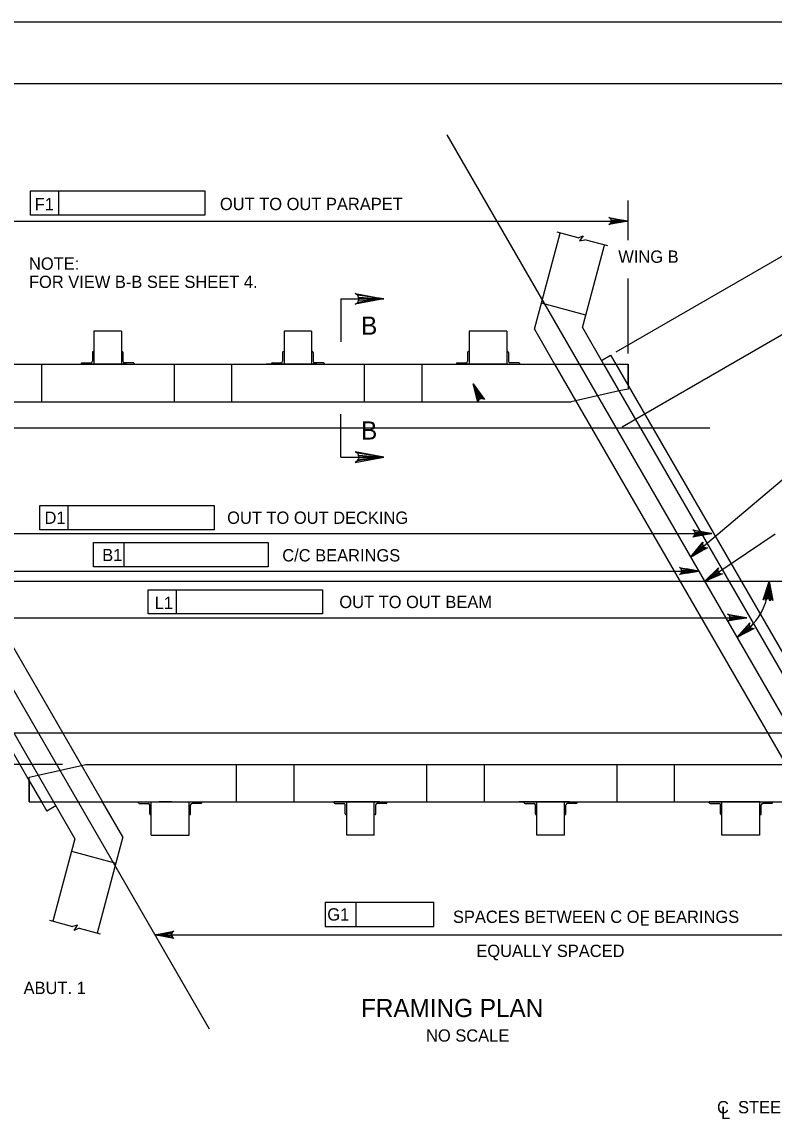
# Model space of a CAD drawing. Extents: x 638175 to 640495, y 294277 to 298435.
# Drawn here: x 639498 to 639681.3, y 298167.4 to 298435.5 of the extents above; entities that cross this region are included whole.
import ezdxf

# ---------------------------------------------------------------- set-up
doc = ezdxf.new("R2010")
doc.units = 0
for name, color, linetype in [('2', 7, 'Continuous'), ('3', 7, 'Continuous'), ('4', 7, 'Continuous'), ('PLT-BNDY', 7, 'Continuous')]:
    doc.layers.add(name, color=color, linetype=linetype)

# ---------------------------------------------------------------- blocks, each defined once
blk = doc.blocks.new('AR')
at = {"layer": '4'}
blk.add_lwpolyline([(5, 0.833375), (5, -0.833375), (0, 0)], close=True, dxfattribs=at)

msp = doc.modelspace()

# ---------------------------------------------------------------- linework, layer by layer
at = {"layer": '2'}
for p, q in [((639316.46, 298420.46), (640102.46, 298420.46)), ((639622.94, 298360.52), (639629.22, 298383.95)), ((639635.43, 298363.98), (639640.01, 298381.06)), ((639575.74, 298367.92), (639575.74, 298357.43)), ((639575.74, 298367.92), (639586.23, 298367.92)), ((639635.43, 298363.98), (639624.64, 298366.87)), ((639634.62, 298360.96), (639635.43, 298363.98)), ((639522.27, 298360.07), (639515.54, 298360.07)), ((639522.27, 298360.07), (639515.54, 298360.07)), ((639515.54, 298360.07), (639515.54, 298351.98)), ((639522.27, 298360.07), (639522.27, 298351.98)), ((639568.63, 298360.07), (639561.91, 298360.07)), ((639568.63, 298360.07), (639561.91, 298360.07)), ((639568.63, 298360.07), (639561.91, 298360.07)), ((639561.91, 298360.07), (639561.91, 298351.98)), ((639568.63, 298360.07), (639568.63, 298351.98)), ((639607.02, 298360.07), (639607.01, 298351.98)), ((639616.25, 298360.07), (639607.02, 298360.07)), ((639616.25, 298360.07), (639616.25, 298351.98)), ((639622.94, 298360.52), (639627.87, 298351.98)), ((639634.62, 298360.96), (639639.81, 298351.98)), ((639515.18, 298354.89), (639515.18, 298352.71)), ((639515.36, 298355.07), (639515.54, 298355.07)), ((639515.54, 298355.07), (639515.54, 298351.98)), ((639522.45, 298355.07), (639522.27, 298355.07)), ((639522.27, 298355.07), (639522.27, 298351.98)), ((639522.63, 298354.89), (639522.63, 298352.71)), ((639561.54, 298354.89), (639561.54, 298352.71)), ((639561.72, 298355.07), (639561.91, 298355.07)), ((639561.91, 298355.07), (639561.91, 298351.98)), ((639568.82, 298355.07), (639568.63, 298355.07)), ((639568.63, 298355.07), (639568.63, 298351.98)), ((639569, 298354.89), (639569, 298352.71)), ((639606.65, 298354.89), (639606.65, 298352.71)), ((639606.83, 298355.07), (639607.01, 298355.07)), ((639607.01, 298355.07), (639607.01, 298351.98)), ((639616.43, 298355.07), (639616.25, 298355.07)), ((639616.25, 298355.07), (639616.25, 298351.98)), ((639616.62, 298354.89), (639616.62, 298352.71)), ((639639.26, 298352.94), (639641.49, 298354.23)), ((639641.49, 298354.23), (639642.79, 298351.98)), ((639441.13, 298351.98), (639645.77, 298351.98)), ((639441.13, 298351.98), (639635.14, 298351.98)), ((639441.13, 298351.98), (639635.14, 298351.98)), ((639444.12, 298351.98), (639505.74, 298245.25)), ((639456.05, 298351.98), (639517.67, 298245.25)), ((639502.74, 298351.98), (639502.74, 298342.86)), ((639512.45, 298352.16), (639512.45, 298351.98)), ((639515.54, 298351.98), (639512.45, 298351.98)), ((639512.63, 298352.34), (639514.82, 298352.34)), ((639523.52, 298351.98), (639514.29, 298351.98)), ((639522.27, 298351.98), (639515.54, 298351.98)), ((639522.27, 298351.98), (639525.36, 298351.98)), ((639525.18, 298352.34), (639523, 298352.34)), ((639525.36, 298352.16), (639525.36, 298351.98)), ((639535.08, 298351.98), (639535.08, 298342.86)), ((639549.1, 298351.98), (639549.1, 298342.86)), ((639560.65, 298351.98), (639557.56, 298351.98)), ((639558.82, 298352.16), (639558.82, 298351.98)), ((639561.91, 298351.98), (639558.82, 298351.98)), ((639559, 298352.34), (639561.18, 298352.34)), ((639569.89, 298351.98), (639560.65, 298351.98)), ((639569.89, 298351.98), (639560.65, 298351.98)), ((639568.63, 298351.98), (639561.91, 298351.98)), ((639568.63, 298351.98), (639571.72, 298351.98)), ((639571.54, 298352.34), (639569.36, 298352.34)), ((639569.89, 298351.98), (639572.98, 298351.98)), ((639571.72, 298352.16), (639571.72, 298351.98)), ((639581.44, 298351.98), (639581.44, 298342.86)), ((639595.46, 298351.98), (639595.46, 298342.86)), ((639603.92, 298352.16), (639603.92, 298351.98)), ((639607.01, 298351.98), (639603.92, 298351.98)), ((639604.11, 298352.34), (639606.29, 298352.34)), ((639616.25, 298351.98), (639607.01, 298351.98)), ((639616.25, 298351.98), (639619.34, 298351.98)), ((639619.16, 298352.34), (639616.98, 298352.34)), ((639619.34, 298352.16), (639619.34, 298351.98)), ((639627.87, 298351.98), (639689.49, 298245.25)), ((639639.81, 298351.98), (639701.42, 298245.25)), ((639642.79, 298351.98), (639645.77, 298346.82)), ((639645.77, 298346.94), (639645.77, 298351.98)), ((639645.77, 298351.98), (639645.77, 298345.95)), ((639444.73, 298345.76), (639499.77, 298250.42)), ((639645.75, 298345.95), (639643.58, 298345.47)), ((639645.77, 298346.82), (639700.42, 298252.17)), ((639643.58, 298345.47), (639631.9, 298342.86)), ((639454.98, 298342.86), (639631.9, 298342.86)), ((639575.74, 298329.34), (639575.74, 298339.82)), ((639575.74, 298329.34), (639586.23, 298329.34)), ((639499.77, 298251.28), (639501.94, 298251.77)), ((639501.94, 298251.77), (639513.62, 298254.37)), ((639513.62, 298254.37), (639690.54, 298254.37)), ((639550.3, 298245.25), (639550.3, 298254.37)), ((639564.37, 298245.25), (639564.37, 298254.37)), ((639596.71, 298245.25), (639596.71, 298254.37)), ((639610.74, 298245.25), (639610.74, 298254.37)), ((639643.07, 298245.25), (639643.08, 298254.37)), ((639657.1, 298245.25), (639657.1, 298254.37)), ((639499.77, 298245.25), (639499.77, 298251.28)), ((639499.77, 298250.64), (639499.77, 298245.25)), ((639499.77, 298250.42), (639502.76, 298245.25)), ((639499.77, 298245.25), (639704.41, 298245.25)), ((639499.77, 298245.25), (639704.41, 298245.25)), ((639499.77, 298245.25), (639693.78, 298245.25)), ((639499.77, 298245.25), (639693.78, 298245.25)), ((639502.76, 298245.25), (639504.05, 298243.01)), ((639506.29, 298244.3), (639504.05, 298243.01)), ((639505.74, 298245.25), (639510.92, 298236.28)), ((639522.61, 298236.71), (639517.67, 298245.25)), ((639526.42, 298245.07), (639526.42, 298245.25)), ((639526.61, 298244.89), (639528.79, 298244.89)), ((639529.15, 298242.34), (639529.15, 298244.53)), ((639529.51, 298245.25), (639538.75, 298245.25)), ((639529.51, 298242.16), (639529.51, 298245.25)), ((639529.51, 298237.16), (639529.51, 298245.25)), ((639534.51, 298245.25), (639531.42, 298245.25)), ((639538.75, 298245.25), (639541.84, 298245.25)), ((639538.75, 298242.16), (639538.75, 298245.25)), ((639538.75, 298237.16), (639538.75, 298245.25)), ((639539.11, 298242.34), (639539.11, 298244.53)), ((639541.66, 298244.89), (639539.48, 298244.89)), ((639541.84, 298245.07), (639541.84, 298245.25)), ((639574.09, 298245.07), (639574.09, 298245.25)), ((639577.18, 298245.25), (639574.09, 298245.25)), ((639574.27, 298244.89), (639576.45, 298244.89)), ((639585.16, 298245.25), (639575.92, 298245.25)), ((639576.81, 298242.34), (639576.81, 298244.53)), ((639583.91, 298245.25), (639577.18, 298245.25)), ((639577.18, 298242.16), (639577.18, 298245.25)), ((639577.18, 298237.16), (639577.18, 298245.25)), ((639583.91, 298245.25), (639587, 298245.25)), ((639583.91, 298242.16), (639583.91, 298245.25)), ((639583.91, 298237.16), (639583.91, 298245.25)), ((639584.27, 298242.34), (639584.27, 298244.53)), ((639586.81, 298244.89), (639584.63, 298244.89)), ((639587, 298245.07), (639587, 298245.25)), ((639622.29, 298245.25), (639619.2, 298245.25)), ((639620.45, 298245.07), (639620.45, 298245.25)), ((639623.54, 298245.25), (639620.45, 298245.25)), ((639620.63, 298244.89), (639622.81, 298244.89)), ((639631.52, 298245.25), (639622.29, 298245.25)), ((639631.52, 298245.25), (639622.29, 298245.25)), ((639623.18, 298242.34), (639623.18, 298244.53)), ((639630.27, 298245.25), (639623.54, 298245.25)), ((639623.54, 298242.16), (639623.54, 298245.25)), ((639623.54, 298237.16), (639623.54, 298245.25)), ((639630.27, 298245.25), (639633.36, 298245.25)), ((639630.27, 298242.16), (639630.27, 298245.25)), ((639630.27, 298237.16), (639630.27, 298245.25)), ((639630.63, 298242.34), (639630.63, 298244.53)), ((639633.18, 298244.89), (639631, 298244.89)), ((639631.52, 298245.25), (639634.61, 298245.25)), ((639633.36, 298245.07), (639633.36, 298245.25)), ((639665.56, 298245.07), (639665.56, 298245.25)), ((639668.65, 298245.25), (639665.56, 298245.25)), ((639665.74, 298244.89), (639667.92, 298244.89)), ((639668.29, 298242.34), (639668.29, 298244.53)), ((639677.89, 298245.25), (639668.65, 298245.25)), ((639668.65, 298242.16), (639668.65, 298245.25)), ((639668.65, 298237.16), (639668.65, 298245.25)), ((639677.89, 298245.25), (639680.98, 298245.25)), ((639677.89, 298242.16), (639677.89, 298245.25)), ((639677.89, 298237.16), (639677.89, 298245.25)), ((639678.25, 298242.34), (639678.25, 298244.53)), ((639680.8, 298244.89), (639678.61, 298244.89)), ((639680.98, 298245.07), (639680.98, 298245.25)), ((639529.33, 298242.16), (639529.51, 298242.16)), ((639538.93, 298242.16), (639538.75, 298242.16)), ((639577, 298242.16), (639577.18, 298242.16)), ((639584.09, 298242.16), (639583.91, 298242.16)), ((639623.36, 298242.16), (639623.54, 298242.16)), ((639630.45, 298242.16), (639630.27, 298242.16)), ((639668.47, 298242.16), (639668.65, 298242.16)), ((639678.07, 298242.16), (639677.89, 298242.16)), ((639510.92, 298236.28), (639510.11, 298233.25)), ((639522.61, 298236.71), (639516.33, 298213.28)), ((639529.51, 298237.16), (639538.75, 298237.16)), ((639583.91, 298237.16), (639577.18, 298237.16)), ((639583.91, 298237.16), (639577.18, 298237.16)), ((639630.27, 298237.16), (639623.54, 298237.16)), ((639630.27, 298237.16), (639623.54, 298237.16)), ((639630.27, 298237.16), (639623.54, 298237.16)), ((639677.89, 298237.16), (639668.65, 298237.16)), ((639510.11, 298233.25), (639505.53, 298216.17)), ((639510.11, 298233.25), (639520.91, 298230.36))]:
    msp.add_line(p, q, dxfattribs=at)
for points in [[(639586.23, 298367.92), (639579.24, 298366.61), (639579.77, 298366.98), (639580.05, 298367.45), (639580.13, 298367.92), (639580.05, 298368.38), (639579.77, 298368.85), (639579.24, 298369.23), (639586.23, 298367.92), (639579.77, 298368.85), (639580.05, 298368.38), (639586.23, 298367.92), (639580.13, 298367.92), (639580.05, 298367.45), (639586.23, 298367.92), (639579.77, 298366.98)], [(639586.23, 298329.34), (639579.24, 298330.65), (639579.77, 298330.27), (639580.05, 298329.81), (639580.13, 298329.34), (639580.05, 298328.87), (639579.77, 298328.4), (639579.24, 298328.03), (639586.23, 298329.34), (639579.77, 298328.4), (639580.05, 298328.87), (639586.23, 298329.34), (639580.13, 298329.34), (639580.05, 298329.81), (639586.23, 298329.34), (639579.77, 298330.27)]]:
    msp.add_lwpolyline(points, dxfattribs=at)
for centre, radius, start, end in [((639515.36, 298354.89), 0.182, 90, 179.9984), ((639522.45, 298354.89), 0.182, 0.0016, 90), ((639561.72, 298354.89), 0.182, 90, 179.9984), ((639568.82, 298354.89), 0.182, 0.0016, 90), ((639606.83, 298354.89), 0.182, 90, 179.9984), ((639616.43, 298354.89), 0.182, 0.0016, 90), ((639512.63, 298352.16), 0.182, 90, 179.9984), ((639514.82, 298352.71), 0.364, 270, 359.9984), ((639523, 298352.71), 0.364, 180.0016, 270), ((639525.18, 298352.16), 0.182, 0.0016, 90), ((639559, 298352.16), 0.182, 90, 179.9984), ((639561.18, 298352.71), 0.364, 270, 359.9984), ((639569.36, 298352.71), 0.364, 180.0016, 270), ((639571.54, 298352.16), 0.182, 0.0016, 90), ((639604.11, 298352.16), 0.182, 90, 179.9984), ((639606.29, 298352.71), 0.364, 270, 359.9984), ((639616.98, 298352.71), 0.364, 180.0016, 270), ((639619.16, 298352.16), 0.182, 0.0016, 90), ((639526.61, 298245.07), 0.182, 180.0016, 270), ((639528.79, 298244.53), 0.364, 0.0016, 90), ((639539.48, 298244.53), 0.364, 90, 179.9984), ((639541.66, 298245.07), 0.182, 270, 359.9984), ((639574.27, 298245.07), 0.182, 180.0016, 270), ((639576.45, 298244.53), 0.364, 0.0016, 90), ((639584.63, 298244.53), 0.364, 90, 179.9984), ((639586.81, 298245.07), 0.182, 270, 359.9984), ((639620.63, 298245.07), 0.182, 180.0016, 270), ((639622.81, 298244.53), 0.364, 0.0016, 90), ((639631, 298244.53), 0.364, 90, 179.9984), ((639633.18, 298245.07), 0.182, 270, 359.9984), ((639665.74, 298245.07), 0.182, 180.0016, 270), ((639667.92, 298244.53), 0.364, 0.0016, 90), ((639678.61, 298244.53), 0.364, 90, 179.9984), ((639680.8, 298245.07), 0.182, 270, 359.9984), ((639529.33, 298242.34), 0.182, 180.0016, 270), ((639538.93, 298242.34), 0.182, 270, 359.9984), ((639577, 298242.34), 0.182, 180.0016, 270), ((639584.09, 298242.34), 0.182, 270, 359.9984), ((639623.36, 298242.34), 0.182, 180.0016, 270), ((639630.45, 298242.34), 0.182, 270, 359.9984), ((639668.47, 298242.34), 0.182, 180.0016, 270), ((639678.07, 298242.34), 0.182, 270, 359.9984)]:
    msp.add_arc(centre, radius, start, end, dxfattribs=at)
at = {"layer": '3'}
for p, q in [((639417.09, 298409.14), (639543.65, 298189.93)), ((639601.55, 298407.9), (639728.11, 298188.7)), ((639633.58, 298382.79), (639628.45, 298384.16)), ((639633.58, 298382.79), (639634.78, 298383.3)), ((639634.78, 298383.3), (639633.96, 298382.05)), ((639633.96, 298382.05), (639635.24, 298382.34)), ((639640.84, 298380.84), (639635.24, 298382.34)), ((639504.7, 298216.4), (639510.3, 298214.9)), ((639511.59, 298215.18), (639510.3, 298214.9)), ((639510.76, 298213.93), (639511.59, 298215.18)), ((639511.97, 298214.45), (639510.76, 298213.93)), ((639511.97, 298214.45), (639517.09, 298213.08))]:
    msp.add_line(p, q, dxfattribs=at)
at = {"layer": '4'}
for p, q in [((639642.84, 298355.01), (639736.02, 298408.8)), ((639500.09, 298394.28), (639542.61, 298394.28)), ((639500.09, 298388.37), (639500.09, 298394.28)), ((639506.98, 298388.37), (639506.98, 298394.28)), ((639542.61, 298394.28), (639542.61, 298388.37)), ((639645.77, 298382.21), (639645.77, 298391.89)), ((639441.13, 298386.91), (639645.77, 298386.91)), ((639542.61, 298388.37), (639500.09, 298388.37)), ((639644.34, 298336.75), (639730.45, 298386.46)), ((639645.77, 298354.62), (639645.77, 298372.88)), ((639665.67, 298336.41), (639354.23, 298336.41)), ((639661.02, 298304.91), (639685.96, 298326.02)), ((639502.35, 298317.54), (639544.87, 298317.54)), ((639502.35, 298311.64), (639502.35, 298317.54)), ((639509.24, 298311.64), (639509.24, 298317.54)), ((639544.87, 298317.54), (639544.87, 298311.64)), ((639464.95, 298310.73), (639666.18, 298310.73)), ((639544.87, 298311.64), (639502.35, 298311.64)), ((639515.48, 298308.5), (639558, 298308.5)), ((639515.48, 298302.59), (639515.48, 298308.5)), ((639522.92, 298302.59), (639522.92, 298308.5)), ((639558, 298308.5), (639558, 298302.59)), ((639664.41, 298299.03), (639681.64, 298310.61)), ((639479.19, 298301.57), (639662.94, 298301.57)), ((639558, 298302.59), (639515.48, 298302.59)), ((639723.5, 298299.03), (639431.2, 298299.03)), ((639528.78, 298297), (639571.3, 298297)), ((639528.78, 298291.09), (639528.78, 298297)), ((639535.67, 298291.09), (639535.67, 298297)), ((639571.3, 298297), (639571.3, 298291.09)), ((639480.13, 298290.19), (639674.69, 298290.19)), ((639571.3, 298291.09), (639528.78, 298291.09)), ((639704.42, 298262.06), (639353.94, 298262.06)), ((639507.86, 298254.37), (639341.74, 298254.37)), ((639571.94, 298220.78), (639571.93, 298214.88)), ((639571.94, 298220.78), (639598.44, 298220.78)), ((639579.49, 298214.88), (639579.5, 298220.78)), ((639598.44, 298214.88), (639598.44, 298220.78)), ((639571.93, 298214.88), (639598.44, 298214.88)), ((639530.41, 298212.86), (639714.16, 298212.86)), ((639533.41, 298212.86), (639714.16, 298212.86))]:
    msp.add_line(p, q, dxfattribs=at)
for points in [[(639645.77, 298386.91), (639641.11, 298386.03), (639641.47, 298386.28), (639641.65, 298386.59), (639641.71, 298386.91), (639641.65, 298387.22), (639641.47, 298387.53), (639641.11, 298387.78), (639645.77, 298386.91), (639641.47, 298387.53), (639641.65, 298387.22), (639645.77, 298386.91), (639641.71, 298386.91), (639641.65, 298386.59), (639645.77, 298386.91), (639641.47, 298386.28)], [(639608.02, 298347.25), (639610.77, 298343.39), (639610.58, 298343.5), (639610.39, 298343.61), (639610.21, 298343.63), (639610.03, 298343.65), (639609.88, 298343.61), (639609.72, 298343.57), (639609.59, 298343.48), (639609.46, 298343.39), (639609.36, 298343.24), (639609.26, 298343.09), (639609.22, 298342.87), (639609.18, 298342.66), (639608.02, 298347.25), (639609.22, 298342.87), (639609.26, 298343.09), (639608.02, 298347.25), (639609.36, 298343.24), (639609.46, 298343.39), (639608.02, 298347.25), (639609.59, 298343.48), (639609.72, 298343.57), (639608.02, 298347.25), (639609.88, 298343.61), (639610.03, 298343.65), (639608.02, 298347.25), (639610.21, 298343.63), (639610.39, 298343.61), (639608.02, 298347.25), (639610.58, 298343.5)], [(639666.18, 298310.73), (639661.52, 298309.86), (639661.87, 298310.11), (639662.06, 298310.42), (639662.11, 298310.73), (639662.06, 298311.05), (639661.87, 298311.36), (639661.52, 298311.61), (639666.18, 298310.73), (639661.87, 298311.36), (639662.06, 298311.05), (639666.18, 298310.73), (639662.11, 298310.73), (639662.06, 298310.42), (639666.18, 298310.73), (639661.87, 298310.11)], [(639661.02, 298304.91), (639664.01, 298308.58), (639663.9, 298308.16), (639663.96, 298307.8), (639664.12, 298307.53), (639664.36, 298307.33), (639664.71, 298307.21), (639665.14, 298307.25), (639661.02, 298304.91), (639664.71, 298307.21), (639664.36, 298307.33), (639661.02, 298304.91), (639664.12, 298307.53), (639663.96, 298307.8), (639661.02, 298304.91), (639663.9, 298308.16)], [(639662.94, 298301.57), (639658.28, 298300.69), (639658.64, 298300.94), (639658.83, 298301.25), (639658.88, 298301.57), (639658.83, 298301.88), (639658.64, 298302.19), (639658.28, 298302.44), (639662.94, 298301.57), (639658.64, 298302.19), (639658.83, 298301.88), (639662.94, 298301.57), (639658.88, 298301.57), (639658.83, 298301.25), (639662.94, 298301.57), (639658.64, 298300.94)], [(639664.41, 298299.03), (639667.79, 298302.36), (639667.63, 298301.95), (639667.65, 298301.59), (639667.78, 298301.3), (639668, 298301.07), (639668.33, 298300.91), (639668.76, 298300.91), (639664.41, 298299.03), (639668.33, 298300.91), (639668, 298301.07), (639664.41, 298299.03), (639667.78, 298301.3), (639667.65, 298301.59), (639664.41, 298299.03), (639667.63, 298301.95)], [(639680.18, 298299.04), (639680.39, 298294.31), (639680.19, 298294.7), (639679.91, 298294.92), (639679.61, 298295.02), (639679.29, 298295.01), (639678.96, 298294.87), (639678.66, 298294.55), (639680.18, 298299.04), (639678.96, 298294.87), (639679.29, 298295.01), (639680.18, 298299.04), (639679.61, 298295.02), (639679.91, 298294.92), (639680.18, 298299.04), (639680.19, 298294.7)], [(639680.18, 298299.03), (639681.05, 298294.37), (639680.8, 298294.73), (639680.49, 298294.92), (639680.17, 298294.97), (639679.86, 298294.92), (639679.55, 298294.73), (639679.3, 298294.37), (639680.18, 298299.03), (639679.55, 298294.73), (639679.86, 298294.92), (639680.18, 298299.03), (639680.17, 298294.97), (639680.49, 298294.92), (639680.18, 298299.03), (639680.8, 298294.73)], [(639674.69, 298290.19), (639670.03, 298289.32), (639670.38, 298289.56), (639670.57, 298289.88), (639670.62, 298290.19), (639670.57, 298290.5), (639670.38, 298290.81), (639670.03, 298291.06), (639674.69, 298290.19), (639670.38, 298290.81), (639670.57, 298290.5), (639674.69, 298290.19), (639670.62, 298290.19), (639670.57, 298289.88), (639674.69, 298290.19), (639670.38, 298289.56)], [(639672.3, 298285.36), (639675.43, 298288.92), (639675.3, 298288.5), (639675.35, 298288.14), (639675.5, 298287.86), (639675.73, 298287.65), (639676.07, 298287.52), (639676.51, 298287.54), (639672.3, 298285.36), (639676.07, 298287.52), (639675.73, 298287.65), (639672.3, 298285.36), (639675.5, 298287.86), (639675.35, 298288.14), (639672.3, 298285.36), (639675.3, 298288.5)], [(639530.41, 298212.86), (639535.07, 298213.73), (639534.71, 298213.49), (639534.52, 298213.17), (639534.47, 298212.86), (639534.52, 298212.55), (639534.71, 298212.24), (639535.07, 298211.99), (639530.41, 298212.86), (639534.71, 298212.24), (639534.52, 298212.55), (639530.41, 298212.86), (639534.47, 298212.86), (639534.52, 298213.17), (639530.41, 298212.86), (639534.71, 298213.49)]]:
    msp.add_lwpolyline(points, dxfattribs=at)
for points in [[(639663.27, 298311.21), (639663.27, 298310.26), (639666.1, 298310.73)], [(639663.49, 298306.38), (639662.88, 298307.1), (639661.02, 298304.91)], [(639667.02, 298300.22), (639666.5, 298301.01), (639664.41, 298299.03)], [(639671.78, 298290.66), (639671.78, 298289.72), (639674.62, 298290.19)], [(639533.41, 298213.36), (639533.41, 298212.36), (639530.41, 298212.86)]]:
    msp.add_lwpolyline(points, close=True, dxfattribs=at)
msp.add_arc((639664.41, 298299.03), 15.77, 300.0002, 359.9975, dxfattribs=at)
at = {"layer": 'PLT-BNDY'}
msp.add_lwpolyline([(639276.46, 298435.46), (640117.46, 298435.46), (640117.46, 297841.46), (639276.46, 297841.46)], close=True, dxfattribs=at)

# ---------------------------------------------------------------- block references
at = {"layer": '4', "xscale": 0.5905511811, "rotation": 180}
for p, yscale in [((639645.77, 298386.91), 0.5905511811), ((639662.95, 298301.57), -0.5905511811)]:
    msp.add_blockref('AR', p, dxfattribs=dict(at, yscale=yscale))

# ---------------------------------------------------------------- texts
at = {"layer": '4'}
for s, height, p in [('F1', 3, (639501.13, 298389.54)), ('OUT TO OUT PARAPET ', 3, (639546.27, 298389.58)), ('NOTE:', 3, (639499.72, 298375.03)), ('WING B', 3, (639643.38, 298376.73)), ('FOR VIEW B-B SEE SHEET 4.', 3, (639499.72, 298370.59)), ('B', 4.43, (639580.68, 298333.63)), ('OUT TO OUT DECKING', 3, (639548.03, 298313.07)), ('D1', 3, (639503.51, 298313.07)), ('B1', 3, (639517.58, 298303.97)), ('C/C BEARINGS', 3, (639561.47, 298303.9)), ('L1', 3, (639530.38, 298292.32)), ('OUT TO OUT BEAM', 3, (639575.38, 298292.53)), ('SPACES BETWEEN C OF BEARINGS', 3, (639603.08, 298215.75)), ('L', 3, (639648.66, 298215.1)), ('EQUALLY SPACED', 3, (639608.78, 298207.44)), ('ABUT. 1', 3, (639498.41, 298198.41)), ('FRAMING PLAN', 4.4292, (639580.66, 298192.79)), ('NO SCALE', 3, (639596.52, 298186.8)), ('C  STEEL BEAM', 3, (639667.45, 298169.32)), ('L', 3, (639668.43, 298167.91))]:
    msp.add_text(s, height=height, dxfattribs=at).set_placement(p)
for s, height, rotation, p in [('B', 4.43, 360, (639580.68, 298359.19)), ('G1', 3, 359.9382, (639572.44, 298216.33))]:
    msp.add_text(s, height=height, rotation=rotation, dxfattribs=at).set_placement(p)

doc.saveas('drawing.dxf')
